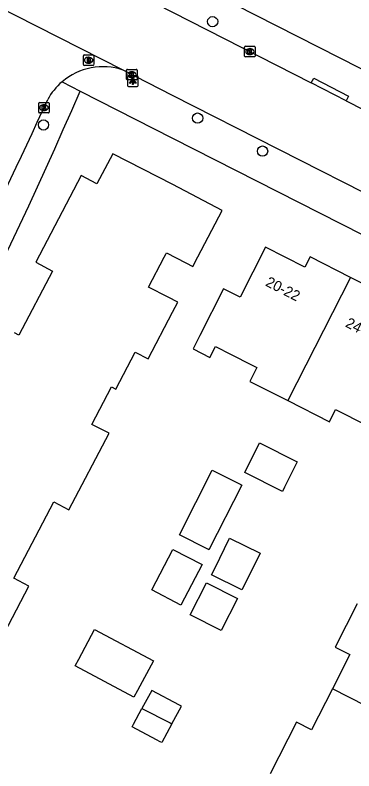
# Model space of a CAD drawing. Extents: x 160356 to 161355, y 381727 to 382845.
# Drawn here: x 160985 to 161017.3, y 382327 to 382399.1 of the extents above; entities that cross this region are included whole.
import ezdxf

# ---------------------------------------------------------------- set-up
doc = ezdxf.new("R2010")
doc.units = 0
for name, color, linetype in [('IMGEO_Boom', 7, 'Continuous'), ('IMGEO_Brandkraan', 7, 'Continuous'), ('IMGEO_Kolk', 7, 'Continuous'), ('IMGEO_Lichtpunt', 7, 'Continuous'), ('IMGEO_Pand', 7, 'Continuous'), ('IMGEO_Pand_nummerreeks', 7, 'Continuous'), ('IMGEO_Rijbaan_lokaal_open', 7, 'Continuous'), ('IMGEO_Voetpad_open', 7, 'Continuous')]:
    doc.layers.add(name, color=color, linetype=linetype)

msp = doc.modelspace()

# ---------------------------------------------------------------- linework, layer by layer
at = {"layer": 'IMGEO_Boom'}
for centre in [(161003.813, 382398.444), (161002.383, 382389.244), (160987.693, 382388.586), (161008.572, 382386.097)]:
    msp.add_circle(centre, 0.489, dxfattribs=at)
at = {"layer": 'IMGEO_Brandkraan'}
for p, q in [((160991.491, 382394.339), (160991.491, 382395.191)), ((160991.566, 382395.265), (160992.418, 382395.265)), ((160991.979, 382395.045), (160992.004, 382395.045)), ((160992.492, 382395.191), (160992.492, 382394.339)), ((160992.418, 382394.265), (160991.566, 382394.265)), ((160992.002, 382394.485), (160991.977, 382394.485))]:
    msp.add_line(p, q, dxfattribs=at)
for points in [[(160991.491, 382394.339), (160991.491, 382395.191)], [(160991.566, 382395.265), (160992.418, 382395.265)], [(160991.839, 382394.965), (160991.839, 382394.565), (160992.052, 382394.565)], [(160992.07, 382394.965), (160991.839, 382394.965)], [(160992.018, 382394.884), (160991.964, 382394.884), (160991.964, 382394.808)], [(160991.964, 382394.808), (160992.017, 382394.808)], [(160992.492, 382395.191), (160992.492, 382394.339)], [(160992.418, 382394.265), (160991.566, 382394.265)], [(160992.026, 382394.732), (160991.964, 382394.732), (160991.964, 382394.651)], [(160991.964, 382394.651), (160992.026, 382394.651)]]:
    msp.add_lwpolyline(points, dxfattribs=at)
for centre, radius, start, end in [((160991.568, 382395.189), 0.0765, 91.55205, 178.44795), ((160991.568, 382395.189), 0.0765, 91.55205, 178.44795), ((160992.019, 382394.846), 0.0379, 267.82845, 90.93552), ((160992.074, 382394.82), 0.145, 59.4692, 91.53667), ((160992.099, 382394.867), 0.0922, 285.51372, 58.15012), ((160992.104, 382394.675), 0.105, 301.31148, 78.98903), ((160992.416, 382395.189), 0.0765, 1.55205, 88.44795), ((160992.416, 382395.189), 0.0765, 1.55205, 88.44795), ((160991.568, 382394.341), 0.0765, 181.55205, 268.44795), ((160991.568, 382394.341), 0.0765, 181.55205, 268.44795), ((160992.027, 382394.691), 0.0404, 269.87594, 90.50774), ((160992.058, 382394.816), 0.251, 268.66757, 293.53466), ((160992.416, 382394.341), 0.0765, 271.55205, 358.44795), ((160992.416, 382394.341), 0.0765, 271.55205, 358.44795)]:
    msp.add_arc(centre, radius, start, end, dxfattribs=at)
for centre, major_axis, ratio, start_param, end_param in [((160991.978, 382394.765), (-0.387, 0.002), 0.722429, 4.712389, 7.853982), ((160992.003, 382394.765), (-0.39, 0.002), 0.717154, 1.570796, 4.712389)]:
    msp.add_ellipse(centre, major_axis=major_axis, ratio=ratio, start_param=start_param, end_param=end_param, dxfattribs=at)
at = {"layer": 'IMGEO_Kolk'}
for p, q in [((161006.861, 382395.162), (161006.861, 382396.014)), ((161006.936, 382396.088), (161007.788, 382396.088)), ((161007.349, 382395.868), (161007.374, 382395.868)), ((161007.862, 382396.014), (161007.862, 382395.162)), ((161007.788, 382395.088), (161006.936, 382395.088)), ((161007.372, 382395.308), (161007.347, 382395.308)), ((160995.608, 382392.965), (160995.608, 382393.817)), ((160995.683, 382393.891), (160996.535, 382393.891)), ((160996.096, 382393.671), (160996.121, 382393.671)), ((160996.609, 382393.817), (160996.609, 382392.965)), ((160996.535, 382392.891), (160995.683, 382392.891)), ((160996.119, 382393.111), (160996.094, 382393.111)), ((160987.235, 382389.809), (160987.235, 382390.661)), ((160987.31, 382390.735), (160988.162, 382390.735)), ((160987.723, 382390.515), (160987.748, 382390.515)), ((160988.236, 382390.661), (160988.236, 382389.809)), ((160988.162, 382389.735), (160987.31, 382389.735)), ((160987.746, 382389.955), (160987.721, 382389.955))]:
    msp.add_line(p, q, dxfattribs=at)
for points in [[(161006.861, 382395.162), (161006.861, 382396.014)], [(161006.936, 382396.088), (161007.788, 382396.088)], [(161007.182, 382395.788), (161007.305, 382395.788), (161007.305, 382395.637), (161007.435, 382395.788), (161007.599, 382395.788), (161007.453, 382395.637), (161007.606, 382395.388), (161007.454, 382395.388), (161007.369, 382395.552), (161007.305, 382395.485), (161007.305, 382395.388), (161007.182, 382395.388), (161007.182, 382395.788)], [(161007.862, 382396.014), (161007.862, 382395.162)], [(161007.788, 382395.088), (161006.936, 382395.088)], [(160995.608, 382392.965), (160995.608, 382393.817)], [(160995.683, 382393.891), (160996.535, 382393.891)], [(160995.929, 382393.591), (160996.052, 382393.591), (160996.052, 382393.44), (160996.182, 382393.591), (160996.346, 382393.591), (160996.2, 382393.44), (160996.353, 382393.191), (160996.201, 382393.191), (160996.116, 382393.355), (160996.052, 382393.288), (160996.052, 382393.191), (160995.929, 382393.191), (160995.929, 382393.591)], [(160996.609, 382393.817), (160996.609, 382392.965)], [(160996.535, 382392.891), (160995.683, 382392.891)], [(160987.235, 382389.809), (160987.235, 382390.661)], [(160987.31, 382390.735), (160988.162, 382390.735)], [(160988.236, 382390.661), (160988.236, 382389.809)], [(160988.162, 382389.735), (160987.31, 382389.735)], [(160987.556, 382390.435), (160987.679, 382390.435), (160987.679, 382390.284), (160987.809, 382390.435), (160987.973, 382390.435), (160987.827, 382390.284), (160987.98, 382390.035), (160987.828, 382390.035), (160987.743, 382390.199), (160987.679, 382390.132), (160987.679, 382390.035), (160987.556, 382390.035), (160987.556, 382390.435)]]:
    msp.add_lwpolyline(points, dxfattribs=at)
for centre, start, end in [((161006.938, 382396.012), 91.55205, 178.44795), ((161006.938, 382396.012), 91.55205, 178.44795), ((161007.786, 382396.012), 1.55205, 88.44795), ((161007.786, 382396.012), 1.55205, 88.44795), ((161006.938, 382395.164), 181.55205, 268.44795), ((161006.938, 382395.164), 181.55205, 268.44795), ((161007.786, 382395.164), 271.55205, 358.44795), ((161007.786, 382395.164), 271.55205, 358.44795), ((160995.685, 382393.815), 91.55205, 178.44795), ((160995.685, 382393.815), 91.55205, 178.44795), ((160996.533, 382393.815), 1.55205, 88.44795), ((160996.533, 382393.815), 1.55205, 88.44795), ((160995.685, 382392.967), 181.55205, 268.44795), ((160995.685, 382392.967), 181.55205, 268.44795), ((160996.533, 382392.967), 271.55205, 358.44795), ((160996.533, 382392.967), 271.55205, 358.44795), ((160987.312, 382390.659), 91.55205, 178.44795), ((160987.312, 382390.659), 91.55205, 178.44795), ((160988.16, 382390.659), 1.55205, 88.44795), ((160988.16, 382390.659), 1.55205, 88.44795), ((160987.312, 382389.811), 181.55205, 268.44795), ((160987.312, 382389.811), 181.55205, 268.44795), ((160988.16, 382389.811), 271.55205, 358.44795), ((160988.16, 382389.811), 271.55205, 358.44795)]:
    msp.add_arc(centre, 0.0765, start, end, dxfattribs=at)
for centre, major_axis, ratio, start_param, end_param in [((161007.348, 382395.588), (-0.387, 0.002), 0.722429, 4.712389, 7.853982), ((161007.373, 382395.588), (-0.39, 0.002), 0.717154, 1.570796, 4.712389), ((160996.095, 382393.391), (-0.387, 0.002), 0.722429, 4.712389, 7.853982), ((160996.12, 382393.391), (-0.39, 0.002), 0.717154, 1.570796, 4.712389), ((160987.722, 382390.235), (-0.387, 0.002), 0.722429, 4.712389, 7.853982), ((160987.747, 382390.235), (-0.39, 0.002), 0.717154, 1.570796, 4.712389)]:
    msp.add_ellipse(centre, major_axis=major_axis, ratio=ratio, start_param=start_param, end_param=end_param, dxfattribs=at)
at = {"layer": 'IMGEO_Lichtpunt'}
for p, q in [((160995.703, 382393.167), (160995.703, 382392.36)), ((160995.703, 382393.167), (160995.703, 382392.36)), ((160996.605, 382393.262), (160995.797, 382393.262)), ((160996.605, 382393.262), (160995.797, 382393.262)), ((160996.699, 382392.36), (160996.699, 382393.167)), ((160996.699, 382392.36), (160996.699, 382393.167)), ((160995.797, 382392.266), (160996.605, 382392.266)), ((160995.797, 382392.266), (160996.605, 382392.266))]:
    msp.add_line(p, q, dxfattribs=at)
for points in [[(160996.077, 382392.831), (160996.116, 382392.803), (160995.928, 382392.541), (160995.89, 382392.568), (160996.077, 382392.831)], [(160996.179, 382392.783), (160996.226, 382392.783), (160996.226, 382392.461), (160996.179, 382392.461), (160996.179, 382392.783)], [(160996.289, 382392.803), (160996.327, 382392.83), (160996.514, 382392.568), (160996.475, 382392.54), (160996.289, 382392.803)]]:
    msp.add_lwpolyline(points, dxfattribs=at)
msp.add_circle((160996.202, 382392.965), 0.0994, dxfattribs=at)
for centre, start, end in [((160995.797, 382393.167), 90, 180), ((160995.797, 382393.167), 90, 180), ((160996.605, 382393.167), 0, 90), ((160996.605, 382393.167), 0, 90), ((160995.797, 382392.36), 180, 270), ((160995.797, 382392.36), 180, 270), ((160996.605, 382392.36), 270, 0), ((160996.605, 382392.36), 270, 360)]:
    msp.add_arc(centre, 0.0946, start, end, dxfattribs=at)
at = {"layer": 'IMGEO_Pand'}
for points in [[(160999.203, 382375.968), (160999.359, 382376.266), (160999.423, 382376.389), (161001.268, 382375.422), (161001.928, 382375.076), (161002.413, 382376), (161004.735, 382380.427), (161000.012, 382382.905), (160994.296, 382385.84), (160992.79, 382382.97), (160991.296, 382383.754), (160986.958, 382375.487), (160988.552, 382374.651), (160985.337, 382368.524), (160984.924, 382368.741)], [(161016.954, 382374.039), (161013.105, 382375.997), (161012.605, 382375.013), (161008.846, 382376.924), (161006.42, 382372.153), (161004.845, 382372.954), (161002.579, 382368.498), (161001.958, 382367.216), (161003.55, 382366.387), (161004.086, 382367.441), (161004.591, 382367.184), (161005.083, 382366.934), (161008.029, 382365.435), (161007.363, 382364.124), (161010.977, 382362.286)], [(160982.377, 382337.135), (160986.293, 382344.598), (160984.868, 382345.346), (160988.688, 382352.626), (160990.113, 382351.878), (160993.939, 382359.169), (160992.312, 382360.023), (160994.184, 382363.591), (160994.58, 382363.383), (160996.434, 382366.916), (160997.665, 382366.27), (161000, 382370.72), (161000.498, 382371.669), (160999.559, 382372.161), (160997.714, 382373.128), (160999.203, 382375.968)], [(161016.954, 382374.039), (161010.977, 382362.286)], [(161010.977, 382362.286), (161014.938, 382360.272), (161015.532, 382361.44), (161018.487, 382359.938), (161018.982, 382359.686), (161019.164, 382359.593), (161018.716, 382358.712), (161020.564, 382357.772), (161021.199, 382359.021), (161023.465, 382363.477), (161021.662, 382364.394), (161024.078, 382369.146), (161020.289, 382371.072), (161020.803, 382372.082), (161016.954, 382374.039)], [(161006.874, 382355.437), (161008.292, 382358.247), (161011.877, 382356.437), (161010.66, 382354.027), (161010.458, 382353.627), (161006.874, 382355.437)], [(161000.657, 382349.473), (161003.782, 382355.642), (161006.484, 382354.272), (161006.587, 382354.22), (161003.462, 382348.052), (161003.359, 382348.104), (161000.657, 382349.473)], [(161003.707, 382345.674), (161004.011, 382346.288), (161005.432, 382349.161), (161008.328, 382347.727), (161006.907, 382344.854), (161006.603, 382344.241), (161003.707, 382345.674)], [(161000.795, 382342.782), (160998.02, 382344.224), (161000.029, 382348.09), (161002.803, 382346.648), (161000.795, 382342.782)], [(161001.668, 382341.856), (161003.229, 382344.917), (161006.187, 382343.409), (161004.626, 382340.348), (161001.668, 382341.856)], [(161017.592, 382342.906), (161015.481, 382338.778), (161016.891, 382338.057), (161015.226, 382334.802)], [(160998.167, 382337.477), (160996.647, 382334.629), (160996.305, 382333.988), (160990.702, 382336.979), (160991.044, 382337.62), (160992.564, 382340.468), (160998.167, 382337.477)], [(160999.935, 382331.451), (161000.837, 382333.129), (161000.661, 382333.223), (160998.008, 382334.649), (160997.076, 382332.912)], [(161015.226, 382334.802), (161013.228, 382330.897), (161011.818, 382331.618), (161009.289, 382326.675)], [(161024.781, 382329.922), (161015.226, 382334.802)], [(160999.935, 382331.451), (160998.972, 382329.659), (160998.796, 382329.753), (160998.462, 382329.933), (160996.145, 382331.177), (160996.27, 382331.411), (160997.076, 382332.912)], [(160997.076, 382332.912), (160999.758, 382331.542), (160999.935, 382331.451)]]:
    msp.add_lwpolyline(points, dxfattribs=at)
at = {"layer": 'IMGEO_Rijbaan_lokaal_open'}
for points in [[(160971.693, 382413.801), (161000, 382399.348), (161013.216, 382392.6)], [(160995.274, 382393.815), (160980.917, 382401.134)], [(161020.25, 382381.093), (161000, 382391.41), (160995.274, 382393.815)], [(161016.539, 382390.903), (161013.216, 382392.6)], [(161016.539, 382390.903), (161023.456, 382387.372)]]:
    msp.add_lwpolyline(points, dxfattribs=at)
for centre, radius, start, end in [((160993.333, 382388.188), 5.952, 70.96822, 130.5342), ((160993.326, 382388.195), 5.943, 130.52286, 151.79864), ((160376.886, 382670.769), 672.189, 328.934463, 335.405026)]:
    msp.add_arc(centre, radius, start, end, dxfattribs=at)
at = {"layer": 'IMGEO_Voetpad_open'}
for points in [[(160953.449, 382426.834), (161000, 382403.134), (161057.577, 382373.824)], [(160989.465, 382392.712), (160991.175, 382391.803)], [(161013.216, 382392.6), (161013.446, 382393.043), (161016.769, 382391.347), (161016.539, 382390.903)], [(160991.175, 382391.803), (161000, 382387.316), (161046.197, 382363.825)]]:
    msp.add_lwpolyline(points, dxfattribs=at)
msp.add_arc((160563.026, 382576.823), 466.417, 328.77733, 336.62893, dxfattribs=at)

# ---------------------------------------------------------------- texts
at = {"layer": 'IMGEO_Pand_nummerreeks'}
for s, p in [('20-22', (161008.775, 382373.281)), ('24-26', (161016.387, 382369.376))]:
    msp.add_text(s, height=1, rotation=333.05379, dxfattribs=at).set_placement(p)

doc.saveas('drawing.dxf')
